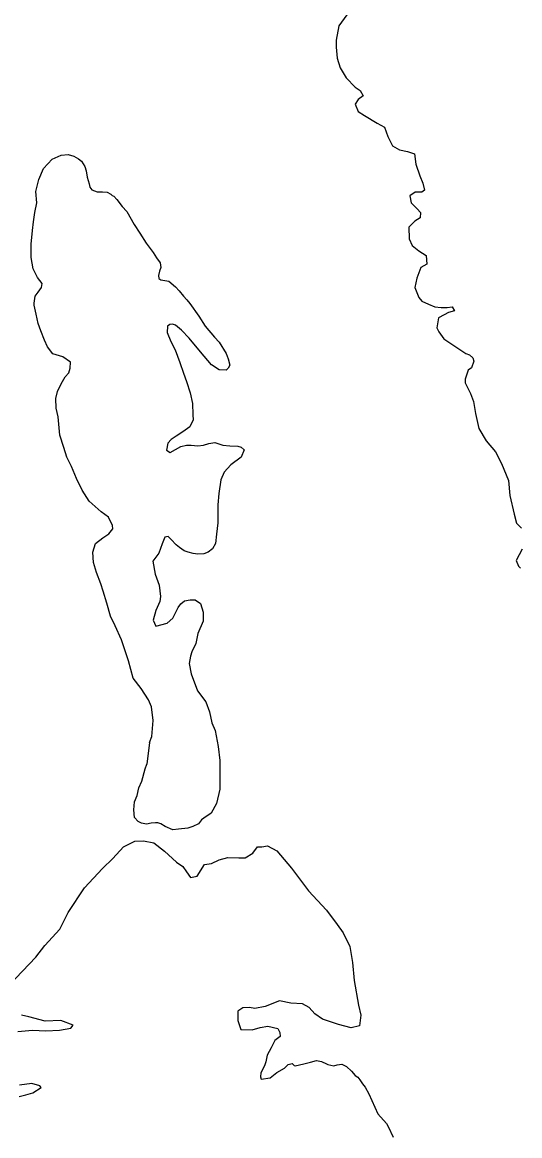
# Model space of a CAD drawing. Extents: x -83719 to 153526, y -11835 to 11446.
# Drawn here: x -3511.3 to -3466.1, y -2806.9 to -2705.8 of the extents above; entities that cross this region are included whole.
import ezdxf

# ---------------------------------------------------------------- set-up
doc = ezdxf.new("R2010")
doc.units = 0
doc.layers.add('Level 9', color=7, linetype='Continuous')

msp = doc.modelspace()

# ---------------------------------------------------------------- linework, layer by layer
at = {"layer": 'Level 9'}
for points in [[(-3481.79, -2705.14), (-3482.52, -2706.14), (-3482.76, -2707.44), (-3482.76, -2708.08), (-3482.67, -2709.08), (-3482.4, -2709.95), (-3481.87, -2710.85), (-3481.04, -2711.69), (-3480.58, -2712), (-3480.31, -2712.5), (-3480.78, -2712.83), (-3481.05, -2713.26), (-3480.79, -2713.9), (-3480.19, -2714.27), (-3479.06, -2714.98), (-3478.39, -2715.35), (-3478.09, -2716.19), (-3477.66, -2717.02), (-3477.03, -2717.39), (-3476.3, -2717.53), (-3475.66, -2717.77), (-3475.53, -2718.7), (-3475.17, -2719.74), (-3474.91, -2720.41), (-3474.74, -2721.05), (-3474.98, -2721.25), (-3475.61, -2721.24), (-3476.08, -2721.57)], [(-3499.73, -2771.19), (-3499.5, -2770.66), (-3499.39, -2769.19), (-3499.55, -2767.95), (-3499.82, -2767.32), (-3500.48, -2766.28), (-3501.21, -2765.37), (-3501.64, -2763.77), (-3501.9, -2762.96), (-3502.27, -2761.89), (-3502.83, -2760.62), (-3503.26, -2759.72), (-3503.59, -2758.54), (-3503.92, -2757.47), (-3504.15, -2756.8), (-3504.54, -2755.77), (-3504.81, -2754.86), (-3504.87, -2753.93), (-3504.63, -2753.13), (-3503.97, -2752.63), (-3503.43, -2752.26), (-3503.06, -2751.8), (-3503.09, -2751.5), (-3503.46, -2750.73), (-3504.12, -2750.25), (-3505.22, -2749.28), (-3505.85, -2748.28), (-3506.35, -2747.24), (-3506.81, -2746.13), (-3507.24, -2745.29), (-3507.5, -2744.42), (-3507.87, -2743.29), (-3508.03, -2741.62), (-3508.19, -2740.85), (-3508.22, -2739.98), (-3508.08, -2739.34), (-3507.75, -2738.64), (-3507.38, -2738.01), (-3507.04, -2737.64), (-3506.94, -2737.21), (-3506.91, -2736.67), (-3507.61, -2736.17), (-3508.51, -2735.9), (-3509, -2735.29), (-3509.27, -2734.66), (-3509.6, -2733.82), (-3509.83, -2733.15), (-3510.03, -2732.32), (-3510.19, -2731.48), (-3510.19, -2731.31), (-3510.12, -2730.68), (-3509.85, -2730.31), (-3509.52, -2729.88), (-3509.48, -2729.54), (-3509.91, -2728.97), (-3510.28, -2728.2), (-3510.47, -2727.17), (-3510.47, -2725.96), (-3510.36, -2724.73), (-3510.26, -2723.93), (-3510.13, -2723.09), (-3509.96, -2722.19), (-3510.05, -2721.19), (-3509.78, -2720.09), (-3509.34, -2719.09), (-3508.57, -2718.25), (-3507.74, -2717.89), (-3507.11, -2717.83), (-3506.61, -2717.96), (-3506.17, -2718.2), (-3505.91, -2718.43), (-3505.61, -2718.9), (-3505.48, -2719.3), (-3505.38, -2719.87), (-3505.21, -2720.47), (-3505.15, -2720.78), (-3504.95, -2721.01), (-3504.48, -2721.21), (-3503.98, -2721.21), (-3503.58, -2721.25), (-3503.25, -2721.42), (-3503.12, -2721.55), (-3502.95, -2721.59), (-3502.69, -2721.89), (-3502.22, -2722.53), (-3501.79, -2723), (-3501.13, -2724.17), (-3500.6, -2724.97), (-3500.03, -2725.88), (-3499.4, -2726.72), (-3499.1, -2727.19), (-3498.77, -2727.65), (-3498.71, -2728.06), (-3498.81, -2728.42), (-3498.91, -2728.79), (-3498.88, -2729.06), (-3498.71, -2729.19), (-3497.98, -2729.33), (-3497.35, -2729.83), (-3497.02, -2730.2), (-3496.65, -2730.67)], [(-3476.08, -2721.57), (-3475.95, -2722.21), (-3475.42, -2722.75), (-3475.12, -2723.08), (-3475.15, -2723.58), (-3475.62, -2723.88), (-3476.16, -2724.41), (-3476.13, -2725.48), (-3475.86, -2726.09), (-3475.26, -2726.56), (-3474.6, -2727), (-3474.53, -2727.76), (-3475.07, -2728.06), (-3475.44, -2729.03), (-3475.64, -2729.9), (-3475.28, -2730.8), (-3474.98, -2731.14), (-3474.38, -2731.41), (-3473.82, -2731.64), (-3473.25, -2731.71), (-3472.68, -2731.72), (-3472.25, -2731.65), (-3472.02, -2732.02), (-3472.58, -2732.15), (-3472.98, -2732.38), (-3473.49, -2732.65), (-3473.62, -2733.55), (-3473.46, -2733.92), (-3472.99, -2734.55), (-3472.26, -2735.03), (-3471, -2735.87), (-3470.66, -2736), (-3470.36, -2736.27), (-3470.27, -2736.57), (-3470.47, -2737.17), (-3470.8, -2737.41), (-3471.07, -2738.21), (-3471.07, -2738.54), (-3470.58, -2739.51), (-3470.31, -2740.25), (-3470.12, -2741.32), (-3469.82, -2742.69), (-3469.16, -2743.8), (-3468.3, -2744.8), (-3467.77, -2745.87), (-3467.11, -2747.41), (-3467.01, -2748.78), (-3466.62, -2750.46), (-3466.39, -2751.29), (-3465.95, -2751.73)], [(-3496.65, -2730.67), (-3496.35, -2731.01), (-3496.05, -2731.34), (-3495.26, -2732.48), (-3494.66, -2733.39), (-3493.83, -2734.39), (-3493.4, -2734.86), (-3492.77, -2735.87), (-3492.57, -2736.37), (-3492.44, -2736.94), (-3492.57, -2737.21), (-3492.77, -2737.41), (-3493.41, -2737.37), (-3494.11, -2736.9), (-3495.1, -2735.73), (-3496.13, -2734.48), (-3496.83, -2733.75), (-3497.36, -2733.31), (-3497.63, -2733.21), (-3497.89, -2733.24), (-3498.09, -2733.41), (-3498.13, -2733.97), (-3497.8, -2734.78), (-3497.4, -2735.55), (-3496.97, -2736.69), (-3496.64, -2737.66), (-3496.38, -2738.43), (-3496.02, -2739.46), (-3495.82, -2740.43), (-3495.79, -2741.44), (-3495.76, -2741.9), (-3496.06, -2742.54), (-3496.7, -2743), (-3497.3, -2743.4), (-3497.77, -2743.7), (-3498.07, -2744.03), (-3498.17, -2744.67), (-3497.84, -2744.87), (-3496.87, -2744.34), (-3496.37, -2744.21), (-3495.93, -2744.21), (-3495.33, -2744.25), (-3494.83, -2744.21), (-3494.33, -2744.05), (-3493.8, -2743.95), (-3493.07, -2744.19), (-3492.43, -2744.26), (-3491.7, -2744.3), (-3491.4, -2744.4), (-3491.13, -2744.63), (-3491.4, -2745.3), (-3492.34, -2746), (-3492.94, -2746.66), (-3493.24, -2747.36), (-3493.42, -2748.6), (-3493.52, -2749.63), (-3493.53, -2751.24), (-3493.63, -2752.27), (-3493.73, -2753.14), (-3494, -2753.61), (-3494.4, -2753.91), (-3494.8, -2754.07), (-3495.34, -2754.1), (-3495.77, -2754.04), (-3496.2, -2753.93), (-3496.57, -2753.8), (-3497, -2753.49), (-3497.3, -2753.26), (-3497.77, -2752.76), (-3498.03, -2752.49), (-3498.33, -2752.55), (-3498.57, -2753.15), (-3498.87, -2754.02), (-3499.41, -2754.72), (-3499.21, -2755.92), (-3498.85, -2756.9), (-3498.72, -2757.93), (-3498.79, -2758.4), (-3499.16, -2759.2), (-3499.39, -2760.1), (-3499.16, -2760.64), (-3498.13, -2760.37), (-3497.62, -2759.91), (-3497.32, -2759.37), (-3497.12, -2758.94), (-3496.89, -2758.61), (-3496.55, -2758.34), (-3496.02, -2758.24), (-3495.58, -2758.25), (-3495.09, -2758.58), (-3494.86, -2759.35), (-3494.86, -2760.19), (-3495.33, -2761.29), (-3495.53, -2762.22), (-3495.87, -2762.96), (-3496, -2763.36), (-3496.11, -2764.03), (-3495.94, -2764.96), (-3495.38, -2766.5), (-3494.62, -2767.51), (-3494.29, -2768.41)], [(-3465.89, -2753.64), (-3466.43, -2754.67), (-3466.23, -2755.2), (-3466.03, -2755.37)], [(-3494.29, -2768.41), (-3494.06, -2769.42), (-3493.76, -2770.12), (-3493.5, -2771.56), (-3493.34, -2772.83), (-3493.34, -2774.3), (-3493.35, -2775.43), (-3493.65, -2776.74), (-3494.12, -2777.6), (-3494.79, -2778.07), (-3494.99, -2778.23), (-3495.29, -2778.57), (-3495.79, -2778.83), (-3496.23, -2778.96), (-3497.09, -2779.06), (-3497.6, -2779.12), (-3498.29, -2778.82), (-3498.69, -2778.58), (-3498.96, -2778.48), (-3499.19, -2778.48), (-3499.56, -2778.51), (-3499.99, -2778.61), (-3500.46, -2778.51), (-3500.76, -2778.37), (-3501.09, -2778.01), (-3501.16, -2777.3), (-3501.09, -2776.57), (-3500.85, -2776), (-3500.68, -2775.3), (-3500.41, -2774.7), (-3500.11, -2773.6), (-3499.97, -2773.16)], [(-3499.73, -2771.19), (-3499.97, -2773.16)], [(-3512.45, -2793.19), (-3511.25, -2791.96), (-3510.04, -2790.7), (-3509.24, -2789.63), (-3507.86, -2788.13), (-3507.12, -2786.63), (-3505.62, -2784.4), (-3503.98, -2782.64), (-3503.07, -2781.74), (-3502.1, -2780.67), (-3501.07, -2780.14), (-3500.27, -2780.11), (-3499.33, -2780.32), (-3498.37, -2781.06), (-3497.27, -2782.07), (-3496.71, -2782.44), (-3496.38, -2782.94), (-3496.01, -2783.44), (-3495.41, -2783.34), (-3494.74, -2782.28), (-3494.11, -2782.18), (-3493.4, -2781.85), (-3492.6, -2781.65), (-3491.6, -2781.66), (-3491.04, -2781.66), (-3490.33, -2781.23), (-3489.93, -2780.66), (-3489.53, -2780.66), (-3489, -2780.57), (-3488.17, -2781.04), (-3486.84, -2782.61), (-3485.28, -2784.66), (-3483.65, -2786.41), (-3482.69, -2787.71), (-3482.13, -2788.48), (-3481.53, -2789.72), (-3481.3, -2791.16), (-3481.14, -2792.8), (-3480.75, -2795.04), (-3480.52, -2795.94), (-3480.66, -2796.91), (-3481.42, -2797.11), (-3482.56, -2796.8), (-3484.02, -2796.3), (-3484.72, -2795.82), (-3485.22, -2795.25), (-3485.82, -2794.92), (-3486.88, -2794.85), (-3487.92, -2794.64), (-3489.22, -2795.17), (-3490.15, -2795.33), (-3490.65, -2795.26), (-3491.25, -2795.29), (-3491.69, -2795.59), (-3491.69, -2796.43), (-3491.43, -2797.26), (-3490.39, -2797.27), (-3489.69, -2797.07), (-3488.99, -2796.94), (-3488.06, -2797.15), (-3487.89, -2797.51)], [(-3511.67, -2797.44), (-3510.36, -2797.31), (-3509.13, -2797.38), (-3507.9, -2797.32), (-3506.86, -2797.13), (-3506.66, -2796.86), (-3507.79, -2796.42), (-3509.19, -2796.48), (-3510.69, -2796.11), (-3511.36, -2795.94)], [(-3487.89, -2797.51), (-3487.86, -2797.88), (-3488.33, -2798.25), (-3488.67, -2798.91), (-3489.03, -2799.58), (-3489.17, -2800.18), (-3489.27, -2800.55), (-3489.61, -2801.18), (-3489.64, -2801.55), (-3489.58, -2801.75), (-3488.78, -2801.65), (-3488.17, -2801.16), (-3487.47, -2800.76), (-3487.14, -2800.42), (-3486.77, -2800.33), (-3486.6, -2800.53), (-3486.5, -2800.56), (-3485.7, -2800.36), (-3485.1, -2800.23), (-3484.57, -2800.07), (-3484.1, -2800.17), (-3483.64, -2800.37), (-3483.54, -2800.44), (-3483, -2800.54), (-3482.67, -2800.45), (-3482.27, -2800.41), (-3481.84, -2800.62), (-3481.37, -2801.02), (-3481.04, -2801.42), (-3480.81, -2801.59), (-3480.61, -2801.82), (-3480.38, -2802.19), (-3480.14, -2802.5), (-3479.81, -2803.1)], [(-3511.55, -2803.32), (-3510.95, -2803.19), (-3510.32, -2802.99), (-3509.55, -2802.53), (-3509.68, -2802.36), (-3510.42, -2802.16), (-3511.52, -2802.32)], [(-3479.81, -2803.1), (-3478.99, -2804.91), (-3478.21, -2805.8), (-3478.04, -2806.07), (-3477.59, -2807.03)]]:
    msp.add_lwpolyline(points, dxfattribs=at)

doc.saveas('drawing.dxf')
